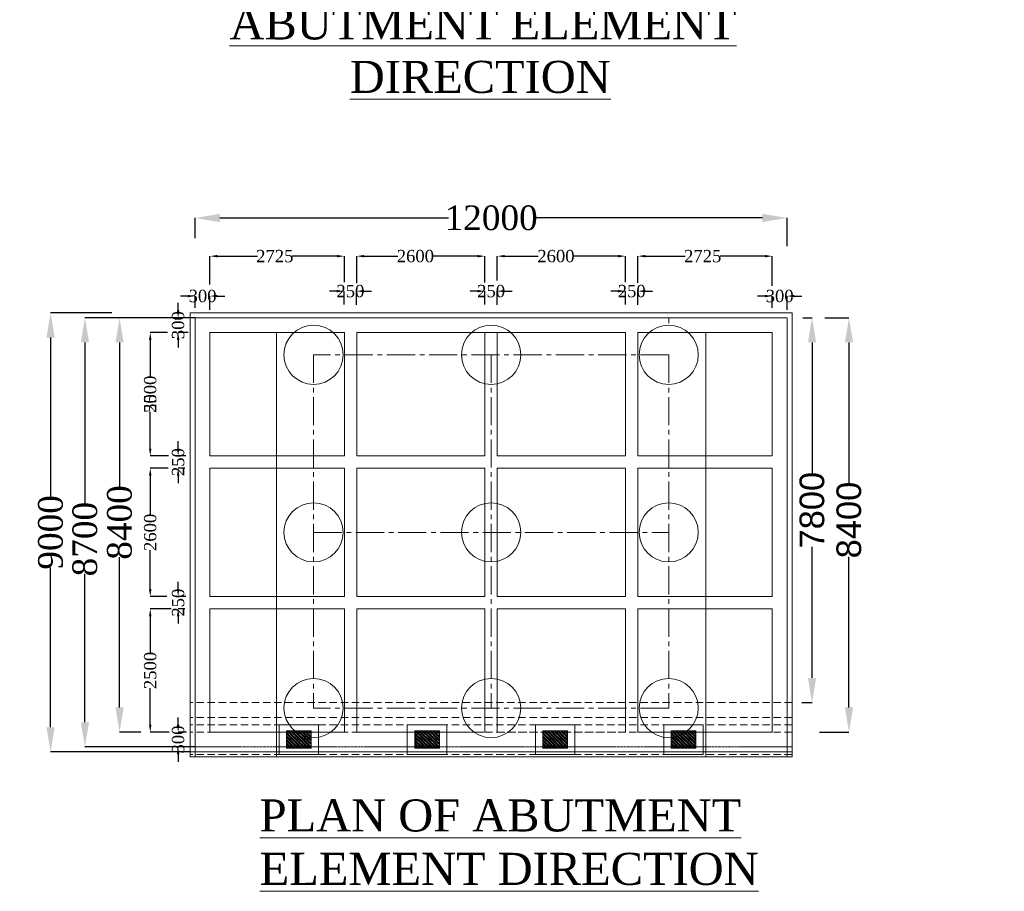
# Model space of a CAD drawing. Header units: millimetres. Extents: x -20950785 to 389010297, y -11535949 to 14056629.
# Tile 580 of 654: x 20130469 to 20170394, y -1484535 to -1449195. Entities that reach past the tile are written whole.
import ezdxf

# ---------------------------------------------------------------- set-up
doc = ezdxf.new("R2010")
doc.units = ezdxf.units.MM
doc.header["$LTSCALE"] = 60
doc.header["$MEASUREMENT"] = 0
doc.linetypes.add('CENTER2', pattern=[28.575, 19.05, -3.175, 3.175, -3.175])
doc.linetypes.add('HIDDEN', pattern=[0.375, 0.25, -0.125])
doc.styles.add('PDF Arial Bold', font='times.ttf')
doc.styles.add('style1', font='txt.shx', dxfattribs={"height": 1})
doc.dimstyles.get("Standard").update_dxf_attribs({"dimtxt": 400, "dimasz": 215, "dimexe": 0.18, "dimexo": 0.0625, "dimgap": 0.09, "dimtad": 0, "dimtih": 1, "dimtoh": 1, "dimdec": 0, "dimzin": 4, "dimdsep": 46, "dimtxsty": 'Standard', "dimblk": 'OPEN90', "dimcen": 0, "dimadec": 0, "dimazin": 1, "dimtfac": 1, "dimtdec": 0, "dimtix": 1, "dimtofl": 0, "dimtmove": 0, "dimatfit": 3, "dimldrblk": 'OPEN30', "dimfxl": 1, "dimtolj": 1, "dimtzin": 0, "dimarcsym": 0})

# ---------------------------------------------------------------- blocks, each defined once
blk = doc.blocks.new('*D2994')
at = {"color": 0, "linetype": 'Continuous', "lineweight": -2, "ltscale": 2, "transparency": 16777216}
for p, q in [((20162220, -1461282), (20162599, -1461282)), ((20162598, -1462282), (20162598, -1467594)), ((20162598, -1475882), (20162598, -1470569)), ((20162189, -1476882), (20162599, -1476882))]:
    blk.add_line(p, q, dxfattribs=at)
at = {"color": 0, "linetype": 'Continuous', "lineweight": 9, "ltscale": 2, "transparency": 16777216}
for points in [[(20162432, -1462282), (20162765, -1462282), (20162598, -1461282)], [(20162432, -1475882), (20162765, -1475882), (20162598, -1476882)]]:
    blk.add_solid(points, dxfattribs=at)
at = {"layer": 'Defpoints', "color": 0, "linetype": 'Continuous', "lineweight": 9, "ltscale": 2, "transparency": 16777216}
for p in [(20162219, -1461282), (20162188, -1476882), (20162598, -1476882)]:
    blk.add_point(p, dxfattribs=at)
at = {"color": 0, "linetype": 'Continuous', "lineweight": 9, "ltscale": 2, "transparency": 16777216, "insert": (20162598, -1469082), "char_height": 1000, "attachment_point": 5, "rotation": 90, "style": 'PDF Arial Bold'}
blk.add_mtext('\\A1;{\\fArial|b0|i0|c0|p34;7800}', dxfattribs=at)
blk = doc.blocks.new('*D2995')
at = {"color": 0, "linetype": 'Continuous', "lineweight": -2, "ltscale": 2, "transparency": 16777216}
for p, q in [((20163113, -1461282), (20164096, -1461282)), ((20164095, -1462282), (20164095, -1467990)), ((20164095, -1477082), (20164095, -1470974)), ((20162896, -1478082), (20164096, -1478082))]:
    blk.add_line(p, q, dxfattribs=at)
at = {"color": 0, "linetype": 'Continuous', "lineweight": 9, "ltscale": 2, "transparency": 16777216}
for points in [[(20163929, -1462282), (20164262, -1462282), (20164095, -1461282)], [(20163929, -1477082), (20164262, -1477082), (20164095, -1478082)]]:
    blk.add_solid(points, dxfattribs=at)
at = {"layer": 'Defpoints', "color": 0, "linetype": 'Continuous', "lineweight": 9, "ltscale": 2, "transparency": 16777216}
for p in [(20163112, -1461282), (20162895, -1478082), (20164095, -1478082)]:
    blk.add_point(p, dxfattribs=at)
at = {"color": 0, "linetype": 'Continuous', "lineweight": 9, "ltscale": 2, "transparency": 16777216, "insert": (20164095, -1469482), "char_height": 1000, "attachment_point": 5, "rotation": 90, "style": 'PDF Arial Bold'}
blk.add_mtext('\\A1;{\\fArial|b0|i0|c0|p34;8400}', dxfattribs=at)
blk = doc.blocks.new('*D2996')
at = {"color": 0, "linetype": 'Continuous', "lineweight": -2, "ltscale": 2, "transparency": 16777216}
for p, q in [((20137585, -1458048), (20137585, -1457234)), ((20138585, -1457234), (20147852, -1457234)), ((20160585, -1457234), (20151318, -1457234)), ((20161585, -1458374), (20161585, -1457234))]:
    blk.add_line(p, q, dxfattribs=at)
at = {"color": 0, "linetype": 'Continuous', "lineweight": 9, "ltscale": 2, "transparency": 16777216}
for points in [[(20138585, -1457067), (20138585, -1457401), (20137585, -1457234)], [(20160585, -1457067), (20160585, -1457401), (20161585, -1457234)]]:
    blk.add_solid(points, dxfattribs=at)
at = {"layer": 'Defpoints', "color": 0, "linetype": 'Continuous', "lineweight": 9, "ltscale": 2, "transparency": 16777216}
for p in [(20137585, -1457234), (20137585, -1458048), (20161585, -1458374)]:
    blk.add_point(p, dxfattribs=at)
at = {"color": 0, "linetype": 'Continuous', "lineweight": 9, "ltscale": 2, "transparency": 16777216, "insert": (20149585, -1457234), "char_height": 1000, "attachment_point": 5, "style": 'PDF Arial Bold'}
blk.add_mtext('\\A1;12000', dxfattribs=at)
blk = doc.blocks.new('*D2997')
at = {"color": 0, "linetype": 'Continuous', "lineweight": -2, "ltscale": 2, "transparency": 16777216}
for p, q in [((20155535, -1459866), (20155535, -1458782)), ((20155835, -1458783), (20157458, -1458783)), ((20160685, -1458783), (20158871, -1458783)), ((20160985, -1459988), (20160985, -1458782))]:
    blk.add_line(p, q, dxfattribs=at)
at = {"color": 0, "linetype": 'Continuous', "lineweight": 9, "ltscale": 2, "transparency": 16777216}
for points in [[(20155835, -1458733), (20155835, -1458833), (20155535, -1458783)], [(20160685, -1458733), (20160685, -1458833), (20160985, -1458783)]]:
    blk.add_solid(points, dxfattribs=at)
at = {"layer": 'Defpoints', "color": 0, "linetype": 'Continuous', "lineweight": 9, "ltscale": 2, "transparency": 16777216}
for p in [(20155535, -1458783), (20155535, -1459867), (20160985, -1459989)]:
    blk.add_point(p, dxfattribs=at)
at = {"color": 0, "linetype": 'Continuous', "lineweight": 9, "ltscale": 2, "transparency": 16777216, "insert": (20158164, -1458783), "char_height": 500, "attachment_point": 5, "style": 'PDF Arial Bold'}
blk.add_mtext('\\A1;2725', dxfattribs=at)
blk = doc.blocks.new('*D2998')
at = {"color": 0, "linetype": 'Continuous', "lineweight": -2, "ltscale": 2, "transparency": 16777216}
for p, q in [((20149835, -1459776), (20149835, -1458782)), ((20150135, -1458783), (20151497, -1458783)), ((20154735, -1458783), (20152932, -1458783)), ((20155035, -1459833), (20155035, -1458782))]:
    blk.add_line(p, q, dxfattribs=at)
at = {"color": 0, "linetype": 'Continuous', "lineweight": 9, "ltscale": 2, "transparency": 16777216}
for points in [[(20150135, -1458733), (20150135, -1458833), (20149835, -1458783)], [(20154735, -1458733), (20154735, -1458833), (20155035, -1458783)]]:
    blk.add_solid(points, dxfattribs=at)
at = {"layer": 'Defpoints', "color": 0, "linetype": 'Continuous', "lineweight": 9, "ltscale": 2, "transparency": 16777216}
for p in [(20149835, -1458783), (20149835, -1459777), (20155035, -1459834)]:
    blk.add_point(p, dxfattribs=at)
at = {"color": 0, "linetype": 'Continuous', "lineweight": 9, "ltscale": 2, "transparency": 16777216, "insert": (20152214, -1458783), "char_height": 500, "attachment_point": 5, "style": 'PDF Arial Bold'}
blk.add_mtext('\\A1;2600', dxfattribs=at)
blk = doc.blocks.new('*D2999')
at = {"color": 0, "linetype": 'Continuous', "lineweight": -2, "ltscale": 2, "transparency": 16777216}
for p, q in [((20144135, -1459880), (20144135, -1458782)), ((20144435, -1458783), (20145797, -1458783)), ((20149035, -1458783), (20147232, -1458783)), ((20149335, -1459857), (20149335, -1458782))]:
    blk.add_line(p, q, dxfattribs=at)
at = {"color": 0, "linetype": 'Continuous', "lineweight": 9, "ltscale": 2, "transparency": 16777216}
for points in [[(20144435, -1458733), (20144435, -1458833), (20144135, -1458783)], [(20149035, -1458733), (20149035, -1458833), (20149335, -1458783)]]:
    blk.add_solid(points, dxfattribs=at)
at = {"layer": 'Defpoints', "color": 0, "linetype": 'Continuous', "lineweight": 9, "ltscale": 2, "transparency": 16777216}
for p in [(20144135, -1458783), (20144135, -1459881), (20149335, -1459858)]:
    blk.add_point(p, dxfattribs=at)
at = {"color": 0, "linetype": 'Continuous', "lineweight": 9, "ltscale": 2, "transparency": 16777216, "insert": (20146514, -1458783), "char_height": 500, "attachment_point": 5, "style": 'PDF Arial Bold'}
blk.add_mtext('\\A1;2600', dxfattribs=at)
blk = doc.blocks.new('*D3000')
at = {"color": 0, "linetype": 'Continuous', "lineweight": -2, "ltscale": 2, "transparency": 16777216}
for p, q in [((20138185, -1459928), (20138185, -1458782)), ((20138485, -1458783), (20140108, -1458783)), ((20143335, -1458783), (20141521, -1458783)), ((20143635, -1459832), (20143635, -1458782))]:
    blk.add_line(p, q, dxfattribs=at)
at = {"color": 0, "linetype": 'Continuous', "lineweight": 9, "ltscale": 2, "transparency": 16777216}
for points in [[(20138485, -1458733), (20138485, -1458833), (20138185, -1458783)], [(20143335, -1458733), (20143335, -1458833), (20143635, -1458783)]]:
    blk.add_solid(points, dxfattribs=at)
at = {"layer": 'Defpoints', "color": 0, "linetype": 'Continuous', "lineweight": 9, "ltscale": 2, "transparency": 16777216}
for p in [(20138185, -1458783), (20138185, -1459929), (20143635, -1459833)]:
    blk.add_point(p, dxfattribs=at)
at = {"color": 0, "linetype": 'Continuous', "lineweight": 9, "ltscale": 2, "transparency": 16777216, "insert": (20140814, -1458783), "char_height": 500, "attachment_point": 5, "style": 'PDF Arial Bold'}
blk.add_mtext('\\A1;2725', dxfattribs=at)
blk = doc.blocks.new('*D3001')
at = {"color": 0, "linetype": 'Continuous', "lineweight": -2, "ltscale": 2, "transparency": 16777216}
for p, q in [((20154735, -1460201), (20154435, -1460201)), ((20155035, -1460743), (20155035, -1460200)), ((20155535, -1460754), (20155535, -1460200)), ((20155835, -1460201), (20156135, -1460201))]:
    blk.add_line(p, q, dxfattribs=at)
at = {"color": 0, "linetype": 'Continuous', "lineweight": 9, "ltscale": 2, "transparency": 16777216}
for points in [[(20154735, -1460151), (20154735, -1460251), (20155035, -1460201)], [(20155835, -1460151), (20155835, -1460251), (20155535, -1460201)]]:
    blk.add_solid(points, dxfattribs=at)
at = {"layer": 'Defpoints', "color": 0, "linetype": 'Continuous', "lineweight": 9, "ltscale": 2, "transparency": 16777216}
for p in [(20155035, -1460201), (20155035, -1460744), (20155535, -1460755)]:
    blk.add_point(p, dxfattribs=at)
at = {"color": 0, "linetype": 'Continuous', "lineweight": 9, "ltscale": 2, "transparency": 16777216, "insert": (20155285, -1460201), "char_height": 500, "attachment_point": 5, "style": 'PDF Arial Bold'}
blk.add_mtext('\\A1;250', dxfattribs=at)
blk = doc.blocks.new('*D3002')
at = {"color": 0, "linetype": 'Continuous', "lineweight": -2, "ltscale": 2, "transparency": 16777216}
for p, q in [((20149035, -1460201), (20148735, -1460201)), ((20149335, -1460743), (20149335, -1460200)), ((20149835, -1460754), (20149835, -1460200)), ((20150135, -1460201), (20150435, -1460201))]:
    blk.add_line(p, q, dxfattribs=at)
at = {"color": 0, "linetype": 'Continuous', "lineweight": 9, "ltscale": 2, "transparency": 16777216}
for points in [[(20149035, -1460151), (20149035, -1460251), (20149335, -1460201)], [(20150135, -1460151), (20150135, -1460251), (20149835, -1460201)]]:
    blk.add_solid(points, dxfattribs=at)
at = {"layer": 'Defpoints', "color": 0, "linetype": 'Continuous', "lineweight": 9, "ltscale": 2, "transparency": 16777216}
for p in [(20149335, -1460201), (20149335, -1460744), (20149835, -1460755)]:
    blk.add_point(p, dxfattribs=at)
at = {"color": 0, "linetype": 'Continuous', "lineweight": 9, "ltscale": 2, "transparency": 16777216, "insert": (20149585, -1460201), "char_height": 500, "attachment_point": 5, "style": 'PDF Arial Bold'}
blk.add_mtext('\\A1;250', dxfattribs=at)
blk = doc.blocks.new('*D3003')
at = {"color": 0, "linetype": 'Continuous', "lineweight": -2, "ltscale": 2, "transparency": 16777216}
for p, q in [((20143328, -1460201), (20143028, -1460201)), ((20143628, -1460743), (20143628, -1460200)), ((20144128, -1460754), (20144128, -1460200)), ((20144428, -1460201), (20144728, -1460201))]:
    blk.add_line(p, q, dxfattribs=at)
at = {"color": 0, "linetype": 'Continuous', "lineweight": 9, "ltscale": 2, "transparency": 16777216}
for points in [[(20143328, -1460151), (20143328, -1460251), (20143628, -1460201)], [(20144428, -1460151), (20144428, -1460251), (20144128, -1460201)]]:
    blk.add_solid(points, dxfattribs=at)
at = {"layer": 'Defpoints', "color": 0, "linetype": 'Continuous', "lineweight": 9, "ltscale": 2, "transparency": 16777216}
for p in [(20143628, -1460201), (20143628, -1460744), (20144128, -1460755)]:
    blk.add_point(p, dxfattribs=at)
at = {"color": 0, "linetype": 'Continuous', "lineweight": 9, "ltscale": 2, "transparency": 16777216, "insert": (20143878, -1460201), "char_height": 500, "attachment_point": 5, "style": 'PDF Arial Bold'}
blk.add_mtext('\\A1;250', dxfattribs=at)
blk = doc.blocks.new('*D3004')
at = {"color": 0, "linetype": 'Continuous', "lineweight": -2, "ltscale": 2, "transparency": 16777216}
for p, q in [((20160685, -1460401), (20160385, -1460401)), ((20160985, -1460884), (20160985, -1460400)), ((20161584, -1460954), (20161584, -1460400)), ((20161884, -1460401), (20162184, -1460401))]:
    blk.add_line(p, q, dxfattribs=at)
at = {"color": 0, "linetype": 'Continuous', "lineweight": 9, "ltscale": 2, "transparency": 16777216}
for points in [[(20160685, -1460351), (20160685, -1460451), (20160985, -1460401)], [(20161884, -1460351), (20161884, -1460451), (20161584, -1460401)]]:
    blk.add_solid(points, dxfattribs=at)
at = {"layer": 'Defpoints', "color": 0, "linetype": 'Continuous', "lineweight": 9, "ltscale": 2, "transparency": 16777216}
for p in [(20160985, -1460401), (20160985, -1460885), (20161584, -1460955)]:
    blk.add_point(p, dxfattribs=at)
at = {"color": 0, "linetype": 'Continuous', "lineweight": 9, "ltscale": 2, "transparency": 16777216, "insert": (20161285, -1460401), "char_height": 500, "attachment_point": 5, "style": 'PDF Arial Bold'}
blk.add_mtext('\\A1;300', dxfattribs=at)
blk = doc.blocks.new('*D3005')
at = {"color": 0, "linetype": 'Continuous', "lineweight": -2, "ltscale": 2, "transparency": 16777216}
for p, q in [((20137285, -1460401), (20136985, -1460401)), ((20137585, -1460884), (20137585, -1460400)), ((20138184, -1460954), (20138184, -1460400)), ((20138484, -1460401), (20138784, -1460401))]:
    blk.add_line(p, q, dxfattribs=at)
at = {"color": 0, "linetype": 'Continuous', "lineweight": 9, "ltscale": 2, "transparency": 16777216}
for points in [[(20137285, -1460351), (20137285, -1460451), (20137585, -1460401)], [(20138484, -1460351), (20138484, -1460451), (20138184, -1460401)]]:
    blk.add_solid(points, dxfattribs=at)
at = {"layer": 'Defpoints', "color": 0, "linetype": 'Continuous', "lineweight": 9, "ltscale": 2, "transparency": 16777216}
for p in [(20137585, -1460401), (20137585, -1460885), (20138184, -1460955)]:
    blk.add_point(p, dxfattribs=at)
at = {"color": 0, "linetype": 'Continuous', "lineweight": 9, "ltscale": 2, "transparency": 16777216, "insert": (20137885, -1460401), "char_height": 500, "width": 1681.9, "attachment_point": 5, "style": 'PDF Arial Bold'}
blk.add_mtext('\\A1;300', dxfattribs=at)
blk = doc.blocks.new('*D3006')
at = {"color": 0, "linetype": 'Continuous', "lineweight": -2, "ltscale": 2, "transparency": 16777216}
for p, q in [((20136467, -1461882), (20135763, -1461882)), ((20135763, -1462182), (20135763, -1463674)), ((20135763, -1466582), (20135763, -1465089)), ((20136499, -1466882), (20135763, -1466882))]:
    blk.add_line(p, q, dxfattribs=at)
at = {"color": 0, "linetype": 'Continuous', "lineweight": 9, "ltscale": 2, "transparency": 16777216}
for points in [[(20135713, -1462182), (20135813, -1462182), (20135763, -1461882)], [(20135713, -1466582), (20135813, -1466582), (20135763, -1466882)]]:
    blk.add_solid(points, dxfattribs=at)
at = {"layer": 'Defpoints', "color": 0, "linetype": 'Continuous', "lineweight": 9, "ltscale": 2, "transparency": 16777216}
for p in [(20136467, -1461882), (20135763, -1466882), (20136499, -1466882)]:
    blk.add_point(p, dxfattribs=at)
at = {"color": 0, "linetype": 'Continuous', "lineweight": 9, "ltscale": 2, "transparency": 16777216, "insert": (20135763, -1464382), "char_height": 500, "attachment_point": 5, "rotation": 90, "style": 'PDF Arial Bold'}
blk.add_mtext('\\A1;5000', dxfattribs=at)
blk = doc.blocks.new('*D3007')
at = {"color": 0, "linetype": 'Continuous', "lineweight": -2, "ltscale": 2, "transparency": 16777216}
for p, q in [((20136467, -1461882), (20135763, -1461882)), ((20135763, -1462182), (20135763, -1463665)), ((20135763, -1466582), (20135763, -1465099)), ((20136499, -1466882), (20135763, -1466882))]:
    blk.add_line(p, q, dxfattribs=at)
at = {"color": 0, "linetype": 'Continuous', "lineweight": 9, "ltscale": 2, "transparency": 16777216}
for points in [[(20135713, -1462182), (20135813, -1462182), (20135763, -1461882)], [(20135713, -1466582), (20135813, -1466582), (20135763, -1466882)]]:
    blk.add_solid(points, dxfattribs=at)
at = {"layer": 'Defpoints', "color": 0, "linetype": 'Continuous', "lineweight": 9, "ltscale": 2, "transparency": 16777216}
for p in [(20136467, -1461882), (20135763, -1466882), (20136499, -1466882)]:
    blk.add_point(p, dxfattribs=at)
at = {"color": 0, "linetype": 'Continuous', "lineweight": 9, "ltscale": 2, "transparency": 16777216, "insert": (20135763, -1464382), "char_height": 500, "attachment_point": 5, "rotation": 90, "style": 'PDF Arial Bold'}
blk.add_mtext('\\A1;2500', dxfattribs=at)
blk = doc.blocks.new('*D3008')
at = {"color": 0, "linetype": 'Continuous', "lineweight": -2, "ltscale": 2, "transparency": 16777216}
for p, q in [((20136611, -1473082), (20135763, -1473082)), ((20135763, -1473382), (20135763, -1474865)), ((20135763, -1477782), (20135763, -1476299)), ((20136532, -1478082), (20135763, -1478082))]:
    blk.add_line(p, q, dxfattribs=at)
at = {"color": 0, "linetype": 'Continuous', "lineweight": 9, "ltscale": 2, "transparency": 16777216}
for points in [[(20135713, -1473382), (20135813, -1473382), (20135763, -1473082)], [(20135713, -1477782), (20135813, -1477782), (20135763, -1478082)]]:
    blk.add_solid(points, dxfattribs=at)
at = {"layer": 'Defpoints', "color": 0, "linetype": 'Continuous', "lineweight": 9, "ltscale": 2, "transparency": 16777216}
for p in [(20136611, -1473082), (20135763, -1478082), (20136532, -1478082)]:
    blk.add_point(p, dxfattribs=at)
at = {"color": 0, "linetype": 'Continuous', "lineweight": 9, "ltscale": 2, "transparency": 16777216, "insert": (20135763, -1475582), "char_height": 500, "attachment_point": 5, "rotation": 90, "style": 'PDF Arial Bold'}
blk.add_mtext('\\A1;2500', dxfattribs=at)
blk = doc.blocks.new('*D3009')
at = {"color": 0, "linetype": 'Continuous', "lineweight": -2, "ltscale": 2, "transparency": 16777216}
for p, q in [((20136483, -1467382), (20135763, -1467382)), ((20135763, -1467682), (20135763, -1469265)), ((20135763, -1472282), (20135763, -1470699)), ((20136438, -1472582), (20135763, -1472582))]:
    blk.add_line(p, q, dxfattribs=at)
at = {"color": 0, "linetype": 'Continuous', "lineweight": 9, "ltscale": 2, "transparency": 16777216}
for points in [[(20135713, -1467682), (20135813, -1467682), (20135763, -1467382)], [(20135713, -1472282), (20135813, -1472282), (20135763, -1472582)]]:
    blk.add_solid(points, dxfattribs=at)
at = {"layer": 'Defpoints', "color": 0, "linetype": 'Continuous', "lineweight": 9, "ltscale": 2, "transparency": 16777216}
for p in [(20136483, -1467382), (20135763, -1472582), (20136438, -1472582)]:
    blk.add_point(p, dxfattribs=at)
at = {"color": 0, "linetype": 'Continuous', "lineweight": 9, "ltscale": 2, "transparency": 16777216, "insert": (20135763, -1469982), "char_height": 500, "attachment_point": 5, "rotation": 90, "style": 'PDF Arial Bold'}
blk.add_mtext('\\A1;2600', dxfattribs=at)
blk = doc.blocks.new('*D3010')
at = {"color": 0, "linetype": 'Continuous', "lineweight": -2, "ltscale": 2, "transparency": 16777216}
for p, q in [((20136894, -1466582), (20136894, -1466282)), ((20137201, -1466882), (20136894, -1466882)), ((20137172, -1467382), (20136894, -1467382)), ((20136894, -1467682), (20136894, -1467982))]:
    blk.add_line(p, q, dxfattribs=at)
at = {"color": 0, "linetype": 'Continuous', "lineweight": 9, "ltscale": 2, "transparency": 16777216}
for points in [[(20136844, -1466582), (20136944, -1466582), (20136894, -1466882)], [(20136844, -1467682), (20136944, -1467682), (20136894, -1467382)]]:
    blk.add_solid(points, dxfattribs=at)
at = {"layer": 'Defpoints', "color": 0, "linetype": 'Continuous', "lineweight": 9, "ltscale": 2, "transparency": 16777216}
for p in [(20137201, -1466882), (20136894, -1467382), (20137172, -1467382)]:
    blk.add_point(p, dxfattribs=at)
at = {"color": 0, "linetype": 'Continuous', "lineweight": 9, "ltscale": 2, "transparency": 16777216, "insert": (20136894, -1467132), "char_height": 500, "attachment_point": 5, "rotation": 90, "style": 'PDF Arial Bold'}
blk.add_mtext('\\A1;250', dxfattribs=at)
blk = doc.blocks.new('*D3011')
at = {"color": 0, "linetype": 'Continuous', "lineweight": -2, "ltscale": 2, "transparency": 16777216}
for p, q in [((20136894, -1472282), (20136894, -1471982)), ((20137201, -1472582), (20136894, -1472582)), ((20137172, -1473082), (20136894, -1473082)), ((20136894, -1473382), (20136894, -1473682))]:
    blk.add_line(p, q, dxfattribs=at)
at = {"color": 0, "linetype": 'Continuous', "lineweight": 9, "ltscale": 2, "transparency": 16777216}
for points in [[(20136844, -1472282), (20136944, -1472282), (20136894, -1472582)], [(20136844, -1473382), (20136944, -1473382), (20136894, -1473082)]]:
    blk.add_solid(points, dxfattribs=at)
at = {"layer": 'Defpoints', "color": 0, "linetype": 'Continuous', "lineweight": 9, "ltscale": 2, "transparency": 16777216}
for p in [(20137201, -1472582), (20136894, -1473082), (20137172, -1473082)]:
    blk.add_point(p, dxfattribs=at)
at = {"color": 0, "linetype": 'Continuous', "lineweight": 9, "ltscale": 2, "transparency": 16777216, "insert": (20136894, -1472832), "char_height": 500, "attachment_point": 5, "rotation": 90, "style": 'PDF Arial Bold'}
blk.add_mtext('\\A1;250', dxfattribs=at)
blk = doc.blocks.new('*D3012')
at = {"color": 0, "linetype": 'Continuous', "lineweight": -2, "ltscale": 2, "transparency": 16777216}
for p, q in [((20136894, -1460982), (20136894, -1460682)), ((20137240, -1461282), (20136894, -1461282)), ((20137297, -1461882), (20136894, -1461882)), ((20136894, -1462182), (20136894, -1462482))]:
    blk.add_line(p, q, dxfattribs=at)
at = {"color": 0, "linetype": 'Continuous', "lineweight": 9, "ltscale": 2, "transparency": 16777216}
for points in [[(20136844, -1460982), (20136944, -1460982), (20136894, -1461282)], [(20136844, -1462182), (20136944, -1462182), (20136894, -1461882)]]:
    blk.add_solid(points, dxfattribs=at)
at = {"layer": 'Defpoints', "color": 0, "linetype": 'Continuous', "lineweight": 9, "ltscale": 2, "transparency": 16777216}
for p in [(20137240, -1461282), (20136894, -1461882), (20137297, -1461882)]:
    blk.add_point(p, dxfattribs=at)
at = {"color": 0, "linetype": 'Continuous', "lineweight": 9, "ltscale": 2, "transparency": 16777216, "insert": (20136894, -1461582), "char_height": 500, "attachment_point": 5, "rotation": 90, "style": 'PDF Arial Bold'}
blk.add_mtext('\\A1;300', dxfattribs=at)
blk = doc.blocks.new('*D3013')
at = {"color": 0, "linetype": 'Continuous', "lineweight": -2, "ltscale": 2, "transparency": 16777216}
for p, q in [((20136894, -1477782), (20136894, -1477482)), ((20137231, -1478082), (20136894, -1478082)), ((20137172, -1478682), (20136894, -1478682)), ((20136894, -1478982), (20136894, -1479282))]:
    blk.add_line(p, q, dxfattribs=at)
at = {"color": 0, "linetype": 'Continuous', "lineweight": 9, "ltscale": 2, "transparency": 16777216}
for points in [[(20136844, -1477782), (20136944, -1477782), (20136894, -1478082)], [(20136844, -1478982), (20136944, -1478982), (20136894, -1478682)]]:
    blk.add_solid(points, dxfattribs=at)
at = {"layer": 'Defpoints', "color": 0, "linetype": 'Continuous', "lineweight": 9, "ltscale": 2, "transparency": 16777216}
for p in [(20137231, -1478082), (20136894, -1478682), (20137172, -1478682)]:
    blk.add_point(p, dxfattribs=at)
at = {"color": 0, "linetype": 'Continuous', "lineweight": 9, "ltscale": 2, "transparency": 16777216, "insert": (20136894, -1478382), "char_height": 500, "attachment_point": 5, "rotation": 90, "style": 'PDF Arial Bold'}
blk.add_mtext('\\A1;300', dxfattribs=at)
blk = doc.blocks.new('*D3014')
at = {"color": 0, "linetype": 'Continuous', "lineweight": -2, "ltscale": 2, "transparency": 16777216}
for p, q in [((20134208, -1461082), (20131722, -1461082)), ((20131722, -1462082), (20131722, -1468561)), ((20131722, -1477882), (20131722, -1471403)), ((20137385, -1478882), (20131722, -1478882))]:
    blk.add_line(p, q, dxfattribs=at)
at = {"color": 0, "linetype": 'Continuous', "lineweight": 9, "ltscale": 2, "transparency": 16777216}
for points in [[(20131556, -1462082), (20131889, -1462082), (20131722, -1461082)], [(20131556, -1477882), (20131889, -1477882), (20131722, -1478882)]]:
    blk.add_solid(points, dxfattribs=at)
at = {"layer": 'Defpoints', "color": 0, "linetype": 'Continuous', "lineweight": 9, "ltscale": 2, "transparency": 16777216}
for p in [(20134208, -1461082), (20131722, -1478882), (20137385, -1478882)]:
    blk.add_point(p, dxfattribs=at)
at = {"color": 0, "linetype": 'Continuous', "lineweight": 9, "ltscale": 2, "transparency": 16777216, "insert": (20131722, -1469982), "char_height": 1000, "attachment_point": 5, "rotation": 90, "style": 'PDF Arial Bold'}
blk.add_mtext('\\A1;9000', dxfattribs=at)
blk = doc.blocks.new('*D3015')
at = {"color": 0, "linetype": 'Continuous', "lineweight": -2, "ltscale": 2, "transparency": 16777216}
for p, q in [((20135329, -1461282), (20134519, -1461282)), ((20134519, -1462282), (20134519, -1468176)), ((20134519, -1477082), (20134519, -1470988)), ((20135381, -1478082), (20134519, -1478082))]:
    blk.add_line(p, q, dxfattribs=at)
at = {"color": 0, "linetype": 'Continuous', "lineweight": 9, "ltscale": 2, "transparency": 16777216}
for points in [[(20134353, -1462282), (20134686, -1462282), (20134519, -1461282)], [(20134353, -1477082), (20134686, -1477082), (20134519, -1478082)]]:
    blk.add_solid(points, dxfattribs=at)
at = {"layer": 'Defpoints', "color": 0, "linetype": 'Continuous', "lineweight": 9, "ltscale": 2, "transparency": 16777216}
for p in [(20135329, -1461282), (20134519, -1478082), (20135381, -1478082)]:
    blk.add_point(p, dxfattribs=at)
at = {"color": 0, "linetype": 'Continuous', "lineweight": 9, "ltscale": 2, "transparency": 16777216, "insert": (20134519, -1469582), "char_height": 1000, "attachment_point": 5, "rotation": 90, "style": 'PDF Arial Bold'}
blk.add_mtext('\\A1;8400', dxfattribs=at)
blk = doc.blocks.new('*D3016')
at = {"color": 0, "linetype": 'Continuous', "lineweight": -2, "ltscale": 2, "transparency": 16777216}
for p, q in [((20137585, -1461282), (20133114, -1461282)), ((20133114, -1462282), (20133114, -1468851)), ((20133114, -1477682), (20133114, -1471663)), ((20137585, -1478682), (20133114, -1478682))]:
    blk.add_line(p, q, dxfattribs=at)
at = {"color": 0, "linetype": 'Continuous', "lineweight": 9, "ltscale": 2, "transparency": 16777216}
for points in [[(20132948, -1462282), (20133281, -1462282), (20133114, -1461282)], [(20132948, -1477682), (20133281, -1477682), (20133114, -1478682)]]:
    blk.add_solid(points, dxfattribs=at)
at = {"layer": 'Defpoints', "color": 0, "linetype": 'Continuous', "lineweight": 9, "ltscale": 2, "transparency": 16777216}
for p in [(20137585, -1461282), (20133114, -1478682), (20137585, -1478682)]:
    blk.add_point(p, dxfattribs=at)
at = {"color": 0, "linetype": 'Continuous', "lineweight": 9, "ltscale": 2, "transparency": 16777216, "insert": (20133114, -1470257), "char_height": 1000, "attachment_point": 5, "rotation": 90, "style": 'PDF Arial Bold'}
blk.add_mtext('\\A1;8700', dxfattribs=at)

msp = doc.modelspace()

# ---------------------------------------------------------------- hatches: boundary and pattern name
at = {"linetype": 'Continuous', "lineweight": 9, "ltscale": 2}
h = msp.add_hatch(dxfattribs=at)
h.set_pattern_fill('GOST_GROUND', scale=10, angle=-90)
h.set_pattern_definition([(315, (23154642.45, 20926915.11), (-3e-14, -141.42135624), [200]), (315, (23154642.45, 20926885.11), (-3e-14, -141.42135624), [200]), (315, (23154642.45, 20926855.11), (-3e-14, -141.42135624), [200])])
h.paths.add_polyline_path([(20141285.45, -1478031.89), (20141285.45, -1478731.89), (20142285.45, -1478731.89), (20142285.45, -1478031.89)])
h = msp.add_hatch(dxfattribs=at)
h.set_pattern_fill('GOST_GROUND', scale=10, angle=-90)
h.set_pattern_definition([(315, (23159842.45, 20926915.11), (-3e-14, -141.42135624), [200]), (315, (23159842.45, 20926885.11), (-3e-14, -141.42135624), [200]), (315, (23159842.45, 20926855.11), (-3e-14, -141.42135624), [200])])
h.paths.add_polyline_path([(20146485.45, -1478031.89), (20146485.45, -1478731.89), (20147485.45, -1478731.89), (20147485.45, -1478031.89)])
h = msp.add_hatch(dxfattribs=at)
h.set_pattern_fill('GOST_GROUND', scale=10, angle=-90)
h.set_pattern_definition([(315, (23165042.45, 20926915.11), (-3e-14, -141.42135624), [200]), (315, (23165042.45, 20926885.11), (-3e-14, -141.42135624), [200]), (315, (23165042.45, 20926855.11), (-3e-14, -141.42135624), [200])])
h.paths.add_polyline_path([(20151685.45, -1478031.89), (20151685.45, -1478731.89), (20152685.45, -1478731.89), (20152685.45, -1478031.89)])
h = msp.add_hatch(dxfattribs=at)
h.set_pattern_fill('GOST_GROUND', scale=10, angle=-90)
h.set_pattern_definition([(315, (23170242.45, 20926915.11), (-3e-14, -141.42135624), [200]), (315, (23170242.45, 20926885.11), (-3e-14, -141.42135624), [200]), (315, (23170242.45, 20926855.11), (-3e-14, -141.42135624), [200])])
h.paths.add_polyline_path([(20156885.45, -1478031.89), (20156885.45, -1478731.89), (20157885.45, -1478731.89), (20157885.45, -1478031.89)])

# ---------------------------------------------------------------- linework, layer by layer
at = {"color": 7, "linetype": 'Continuous', "lineweight": 9, "ltscale": 2}
for p, q in [((20137385.45, -1479081.89), (20137385.45, -1461081.89)), ((20161785.45, -1461081.89), (20137385.45, -1461081.89)), ((20161785.45, -1479081.89), (20161785.45, -1461081.89)), ((20137585.45, -1479081.89), (20137585.45, -1461281.89)), ((20161585.45, -1461281.89), (20137585.45, -1461281.89)), ((20156785.45, -1461504.1), (20156785.45, -1461281.89)), ((20161585.45, -1477031.89), (20161585.45, -1461281.89)), ((20138185.45, -1466881.89), (20138185.45, -1461881.89)), ((20143635.45, -1461881.89), (20138185.45, -1461881.89)), ((20140885.45, -1461881.89), (20140885.45, -1479081.89)), ((20143635.45, -1466881.89), (20143635.45, -1461881.89)), ((20144135.45, -1466881.89), (20144135.45, -1461881.89)), ((20149335.45, -1461881.89), (20144135.45, -1461881.89)), ((20149335.45, -1466881.89), (20149335.45, -1461881.89)), ((20149835.45, -1461881.89), (20149335.45, -1461881.89)), ((20149835.45, -1466881.89), (20149835.45, -1461881.89)), ((20155035.45, -1461881.89), (20149835.45, -1461881.89)), ((20155035.45, -1466881.89), (20155035.45, -1461881.89)), ((20155535.45, -1466881.89), (20155535.45, -1461881.89)), ((20160985.45, -1461881.89), (20155535.45, -1461881.89)), ((20158285.45, -1461881.89), (20158285.45, -1479081.89)), ((20160985.45, -1466881.89), (20160985.45, -1461881.89)), ((20138185.45, -1466881.89), (20142085.45, -1466881.89)), ((20138185.45, -1466881.89), (20143635.45, -1466881.89)), ((20144135.45, -1466881.89), (20149335.45, -1466881.89)), ((20148985.45, -1466881.89), (20149335.45, -1466881.89)), ((20149835.45, -1466881.89), (20155035.45, -1466881.89)), ((20155535.45, -1466881.89), (20160985.45, -1466881.89)), ((20138185.45, -1472581.89), (20138185.45, -1467381.89)), ((20138185.45, -1467381.89), (20143635.45, -1467381.89)), ((20143635.45, -1472581.89), (20143635.45, -1467381.89)), ((20144135.45, -1472581.89), (20144135.45, -1467381.89)), ((20144135.45, -1467381.89), (20149335.45, -1467381.89)), ((20149335.45, -1472581.89), (20149335.45, -1467381.89)), ((20149835.45, -1472581.89), (20149835.45, -1467381.89)), ((20149835.45, -1467381.89), (20155035.45, -1467381.89)), ((20155035.45, -1472581.89), (20155035.45, -1467381.89)), ((20155535.45, -1472581.89), (20155535.45, -1467381.89)), ((20155535.45, -1467381.89), (20160985.45, -1467381.89)), ((20160985.45, -1472581.89), (20160985.45, -1467381.89)), ((20138185.45, -1472581.89), (20143635.45, -1472581.89)), ((20144135.45, -1472581.89), (20149335.45, -1472581.89)), ((20149835.45, -1472581.89), (20155035.45, -1472581.89)), ((20155535.45, -1472581.89), (20160985.45, -1472581.89)), ((20138185.45, -1478081.89), (20138185.45, -1473081.89)), ((20138185.45, -1473081.89), (20142085.45, -1473081.89)), ((20138185.45, -1473081.89), (20143635.45, -1473081.89)), ((20143635.45, -1478081.89), (20143635.45, -1473081.89)), ((20144135.45, -1478081.89), (20144135.45, -1473081.89)), ((20144135.45, -1473081.89), (20149335.45, -1473081.89)), ((20148985.45, -1473081.89), (20149335.45, -1473081.89)), ((20149335.45, -1478081.89), (20149335.45, -1473081.89)), ((20149835.45, -1478081.89), (20149835.45, -1473081.89)), ((20149835.45, -1473081.89), (20155035.45, -1473081.89)), ((20155035.45, -1478081.89), (20155035.45, -1473081.89)), ((20155535.45, -1478081.89), (20155535.45, -1473081.89)), ((20155535.45, -1473081.89), (20160985.45, -1473081.89)), ((20160985.45, -1478081.89), (20160985.45, -1473081.89)), ((20161585.45, -1477031.89), (20161585.45, -1479081.89)), ((20140985.45, -1478981.89), (20140985.45, -1477781.89)), ((20140985.45, -1477781.89), (20142585.45, -1477781.89)), ((20142585.45, -1477781.89), (20142585.45, -1478981.89)), ((20146185.45, -1478981.89), (20146185.45, -1477781.89)), ((20146185.45, -1477781.89), (20147785.45, -1477781.89)), ((20147785.45, -1477781.89), (20147785.45, -1478981.89)), ((20151385.45, -1478981.89), (20151385.45, -1477781.89)), ((20151385.45, -1477781.89), (20152985.45, -1477781.89)), ((20152985.45, -1477781.89), (20152985.45, -1478981.89)), ((20156585.45, -1478981.89), (20156585.45, -1477781.89)), ((20156585.45, -1477781.89), (20158185.45, -1477781.89)), ((20158185.45, -1477781.89), (20158185.45, -1478981.89)), ((20138185.45, -1478081.89), (20142085.45, -1478081.89)), ((20140385.45, -1478081.89), (20143635.45, -1478081.89)), ((20140385.45, -1478081.89), (20143635.45, -1478081.89)), ((20140385.45, -1478081.89), (20143635.45, -1478081.89)), ((20142285.45, -1478031.89), (20141285.45, -1478031.89)), ((20141285.45, -1478031.89), (20141285.45, -1478731.89)), ((20142285.45, -1478031.89), (20142285.45, -1478731.89)), ((20144135.45, -1478081.89), (20148385.45, -1478081.89)), ((20144135.45, -1478081.89), (20148385.45, -1478081.89)), ((20144135.45, -1478081.89), (20148385.45, -1478081.89)), ((20147485.45, -1478031.89), (20146485.45, -1478031.89)), ((20146485.45, -1478031.89), (20146485.45, -1478731.89)), ((20147485.45, -1478031.89), (20147485.45, -1478731.89)), ((20152685.45, -1478031.89), (20151685.45, -1478031.89)), ((20151685.45, -1478031.89), (20151685.45, -1478731.89)), ((20152685.45, -1478031.89), (20152685.45, -1478731.89)), ((20155535.45, -1478081.89), (20160985.45, -1478081.89)), ((20157885.45, -1478031.89), (20156885.45, -1478031.89)), ((20156885.45, -1478031.89), (20156885.45, -1478731.89)), ((20157885.45, -1478031.89), (20157885.45, -1478731.89)), ((20142285.45, -1478731.89), (20141285.45, -1478731.89)), ((20147485.45, -1478731.89), (20146485.45, -1478731.89)), ((20152685.45, -1478731.89), (20151685.45, -1478731.89)), ((20157885.45, -1478731.89), (20156885.45, -1478731.89)), ((20161785.45, -1478881.89), (20137385.45, -1478881.89)), ((20161785.45, -1479081.89), (20137385.45, -1479081.89)), ((20142585.45, -1478981.89), (20140985.45, -1478981.89)), ((20147785.45, -1478981.89), (20146185.45, -1478981.89)), ((20152985.45, -1478981.89), (20151385.45, -1478981.89)), ((20158185.45, -1478981.89), (20156585.45, -1478981.89))]:
    msp.add_line(p, q, dxfattribs=at)
at = {"color": 7, "linetype": 'CENTER2', "lineweight": 9}
for p, q in [((20142385.45, -1462781.89), (20142385.45, -1477104.1)), ((20156785.45, -1462781.89), (20142385.45, -1462781.89)), ((20142385.45, -1462781.89), (20142385.45, -1469981.89)), ((20149585.45, -1462781.89), (20149585.45, -1477104.1)), ((20156785.45, -1462781.89), (20156785.45, -1477104.1)), ((20142385.45, -1469981.89), (20156785.45, -1469981.89)), ((20156785.45, -1477104.1), (20142385.45, -1477104.1))]:
    msp.add_line(p, q, dxfattribs=at)
at = {"color": 7, "linetype": 'HIDDEN', "lineweight": 9, "ltscale": 20}
for p, q in [((20161785.45, -1476881.89), (20137385.45, -1476881.89)), ((20161785.45, -1477481.89), (20137385.45, -1477481.89)), ((20161785.45, -1477781.89), (20137385.45, -1477781.89)), ((20161785.45, -1478081.89), (20137385.45, -1478081.89)), ((20149835.45, -1478081.89), (20155035.45, -1478081.89)), ((20149835.45, -1478081.89), (20155035.45, -1478081.89)), ((20161785.45, -1478981.89), (20137385.45, -1478981.89))]:
    msp.add_line(p, q, dxfattribs=at)
at = {"color": 7, "linetype": 'HIDDEN', "lineweight": 9, "ltscale": 2}
for p, q in [((20146385.45, -1478081.89), (20149335.45, -1478081.89)), ((20146385.45, -1478081.89), (20149335.45, -1478081.89)), ((20161785.45, -1478681.89), (20137385.45, -1478681.89)), ((20161785.45, -1479081.89), (20137385.45, -1479081.89))]:
    msp.add_line(p, q, dxfattribs=at)
at = {"color": 7, "linetype": 'Continuous', "lineweight": 9, "ltscale": 2}
for centre in [(20142385.45, -1462781.89), (20149585.45, -1462781.89), (20156785.45, -1462781.89), (20142385.45, -1469981.89), (20149585.45, -1469981.89), (20156785.45, -1469981.89), (20142385.45, -1477104.1), (20149585.45, -1477104.1), (20156785.45, -1477104.1)]:
    msp.add_circle(centre, 1200, dxfattribs=at)

# ---------------------------------------------------------------- texts
at = {"linetype": 'Continuous', "lineweight": 9, "insert": (14548796.31, -1389262.61, -64476.19), "char_height": 10000, "width": 426432.7641, "attachment_point": 1, "style": 'style1'}
msp.add_mtext('\\pi37433.97777;{\\fVerdana|b0|i0|c0|p34;CONSTRUCTION OF HIGH  LEVEL BRIDGE ACROSS \\P\\pi13491.73465;KALIBEDA NALLA IN KM-2/10 ON MAKDI-HIRAPUR ROAD.\\fTimes New Roman|b0|i0|c0|p18;   }', dxfattribs=at)
at = {"linetype": 'Continuous', "lineweight": 9, "attachment_point": 1}
for s, insert, char_height, width in [('\\pi5418.09167,t45718.09167;{\\fTimes New Roman|b0|i0|c0|p18;\\L ELEVATION OF \\P\\pi2504.57329,t42804.57329;ABUTMENT ELEMENT \\P\\pi7381.21352,t47681.21352;DIRECTION}', (18214026.07, -1446365.35), 1300, 25045.2677), ('\\pi5418.09167,t45718.09167;{\\fTimes New Roman|b0|i0|c0|p18;\\L ELEVATION OF \\P\\pi2504.57329,t42804.57329;ABUTMENT ELEMENT \\P\\pi7381.21352,t47681.21352;DIRECTION}', (16645498.57, -1446630.53), 1300, 25045.2677), ('\\pi5418.09167,t45718.09167;{\\fTimes New Roman|b0|i0|c0|p18;\\L ELEVATION OF \\P\\pi2504.57329,t42804.57329;ABUTMENT ELEMENT \\P\\pi7381.21352,t47681.21352;DIRECTION}', (20136472.32, -1446529.35), 1300, 25045.2677), ('\\pi7448.80773;{\\fTimes New Roman|b0|i0|c0|p18;\\LCertified that the boring details  shown are correct.}', (16760933.17, -1455885.29), 1915.15152, 72153.3279), ('\\pi7448.80773;{\\fTimes New Roman|b0|i0|c0|p18;\\LCertified that the boring details  shown are correct.}', (18335105.21, -1457057.83), 1915.15152, 72153.3279), ('\\pi7448.80773;{\\fTimes New Roman|b0|i0|c0|p18;\\LCertified that the boring details  shown are correct.}', (12359942, -1472477.59), 1915.15152, 72153.3279), ('{\\fTimes New Roman|b0|i0|c0|p18;\\LPLAN OF ABUTMENT ELEMENT DIRECTION\\Fitalicc|c0; }', (20140200.06, -1480808), 1300, 23779.3902)]:
    msp.add_mtext(s, dxfattribs=dict(at, insert=insert, char_height=char_height, width=width))

# ---------------------------------------------------------------- dimensions: what is measured, and where the dimension line sits
at = {"color": 7, "linetype": 'Continuous', "lineweight": 9, "ltscale": 2}
for base, p1, p2, text, override, picture, middle in [((20137585.45, -1457234.03), (20161585.45, -1458373.7), (20137585.45, -1458048.03), '12000', {"dimtxt": 1000, "dimasz": 1000, "dimtxsty": 'PDF Arial Bold', "dimfxl": 300}, '*D2996', (20149585.45, -1457234.03)), ((20138185.45, -1458782.54), (20143635.45, -1459832.54), (20138185.45, -1459928.54), '2725', {"dimtxt": 500, "dimasz": 300, "dimtxsty": 'PDF Arial Bold', "dimfxl": 300}, '*D3000', (20140814.45, -1458782.54)), ((20144135.45, -1458782.54), (20149335.45, -1459857.54), (20144135.45, -1459880.54), '2600', {"dimtxt": 500, "dimasz": 300, "dimtxsty": 'PDF Arial Bold', "dimfxl": 300}, '*D2999', (20146514.45, -1458782.54)), ((20149835.45, -1458782.54), (20155035.45, -1459833.54), (20149835.45, -1459776.54), '2600', {"dimtxt": 500, "dimasz": 300, "dimtxsty": 'PDF Arial Bold', "dimfxl": 300}, '*D2998', (20152214.45, -1458782.54)), ((20155535.45, -1458782.54), (20160985.45, -1459988.54), (20155535.45, -1459866.54), '2725', {"dimtxt": 500, "dimasz": 300, "dimtxsty": 'PDF Arial Bold', "dimfxl": 300}, '*D2997', (20158164.45, -1458782.54)), ((20143628.45, -1460200.54), (20144128.45, -1460754.54), (20143628.45, -1460743.54), '250', {"dimtxt": 500, "dimasz": 300, "dimtxsty": 'PDF Arial Bold', "dimfxl": 300}, '*D3003', (20143878.45, -1460200.54)), ((20149335.45, -1460200.54), (20149835.45, -1460754.54), (20149335.45, -1460743.54), '250', {"dimtxt": 500, "dimasz": 300, "dimtxsty": 'PDF Arial Bold', "dimfxl": 300}, '*D3002', (20149585.45, -1460200.54)), ((20155035.45, -1460200.54), (20155535.45, -1460754.54), (20155035.45, -1460743.54), '250', {"dimtxt": 500, "dimasz": 300, "dimtxsty": 'PDF Arial Bold', "dimfxl": 300}, '*D3001', (20155285.45, -1460200.54)), ((20137585.45, -1460400.54), (20138184.45, -1460954.54), (20137585.45, -1460884.54), '300', {"dimtxt": 500, "dimasz": 300, "dimtxsty": 'PDF Arial Bold', "dimfxl": 300}, '*D3005', (20137884.95, -1460400.54)), ((20160985.45, -1460400.54), (20161584.45, -1460954.54), (20160985.45, -1460884.54), '300', {"dimtxt": 500, "dimasz": 300, "dimtxsty": 'PDF Arial Bold', "dimfxl": 300}, '*D3004', (20161284.95, -1460400.54))]:
    dim = msp.add_linear_dim(base=base, p1=p1, p2=p2, text=text, dimstyle='Standard', override=override, dxfattribs=at)
    dim.commit()
    dim.dimension.update_dxf_attribs({"geometry": picture, "text_midpoint": middle, "dimtype": 160})
for base, p1, p2, text, picture, middle in [((20136894.45, -1461881.89), (20137239.71, -1461281.89), (20137297.45, -1461881.89), '300', '*D3012', (20136894.45, -1461581.89)), ((20135763.45, -1466881.89), (20136467.45, -1461881.89), (20136499.45, -1466881.89), '2500', '*D3007', (20135763.45, -1464381.89)), ((20136894.45, -1467381.89), (20137201.45, -1466881.89), (20137172.45, -1467381.89), '250', '*D3010', (20136894.45, -1467131.89)), ((20135763.45, -1472581.89), (20136483.45, -1467381.89), (20136438.45, -1472581.89), '2600', '*D3009', (20135763.45, -1469981.89)), ((20136894.45, -1473081.89), (20137201.45, -1472581.89), (20137172.45, -1473081.89), '250', '*D3011', (20136894.45, -1472831.89)), ((20135763.45, -1478081.89), (20136611.45, -1473081.89), (20136532.45, -1478081.89), '2500', '*D3008', (20135763.45, -1475581.89)), ((20136894.45, -1478681.89), (20137231.45, -1478081.89), (20137172.45, -1478681.89), '300', '*D3013', (20136894.45, -1478381.89))]:
    dim = msp.add_linear_dim(base=base, p1=p1, p2=p2, angle=270, text=text, dimstyle='Standard', override={"dimtxt": 500, "dimasz": 300, "dimtxsty": 'PDF Arial Bold', "dimfxl": 300}, dxfattribs=at)
    dim.commit()
    dim.dimension.update_dxf_attribs({"geometry": picture, "text_midpoint": middle, "text_rotation": 90})
for base, p1, p2, text, picture, middle in [((20131722.45, -1478881.89), (20134208.45, -1461081.89), (20137385.45, -1478881.89), '9000', '*D3014', (20131722.45, -1469981.89)), ((20133114.45, -1478681.89), (20137585.45, -1461281.89), (20137585.45, -1478681.89), '8700', '*D3016', (20133114.45, -1470256.89)), ((20134519.45, -1478081.89), (20135329.45, -1461281.89), (20135381.21, -1478081.89), '8400', '*D3015', (20134519.45, -1469581.89)), ((20162598.45, -1476881.89), (20162219.45, -1461281.89), (20162188.45, -1476881.89), '{\\fArial|b0|i0|c0|p34;7800}', '*D2994', (20162598.45, -1469081.89)), ((20164095.45, -1478081.89), (20163112.45, -1461281.89), (20162895.45, -1478081.89), '{\\fArial|b0|i0|c0|p34;8400}', '*D2995', (20164095.45, -1469481.89))]:
    dim = msp.add_linear_dim(base=base, p1=p1, p2=p2, angle=270, text=text, dimstyle='Standard', override={"dimtxt": 1000, "dimasz": 1000, "dimtxsty": 'PDF Arial Bold', "dimfxl": 300}, dxfattribs=at)
    dim.commit()
    dim.dimension.update_dxf_attribs({"geometry": picture, "text_midpoint": middle, "dimtype": 160, "text_rotation": 90})
dim = msp.add_linear_dim(base=(20135763.45, -1466881.89), p1=(20136467.45, -1461881.89), p2=(20136499.45, -1466881.89), angle=270, dimstyle='Standard', override={"dimtxt": 500, "dimasz": 300, "dimtxsty": 'PDF Arial Bold', "dimfxl": 300}, dxfattribs=at)
dim.commit()
dim.dimension.update_dxf_attribs({"geometry": '*D3006', "text_midpoint": (20135763.45, -1464381.89), "text_rotation": 90})

doc.saveas('drawing.dxf')
